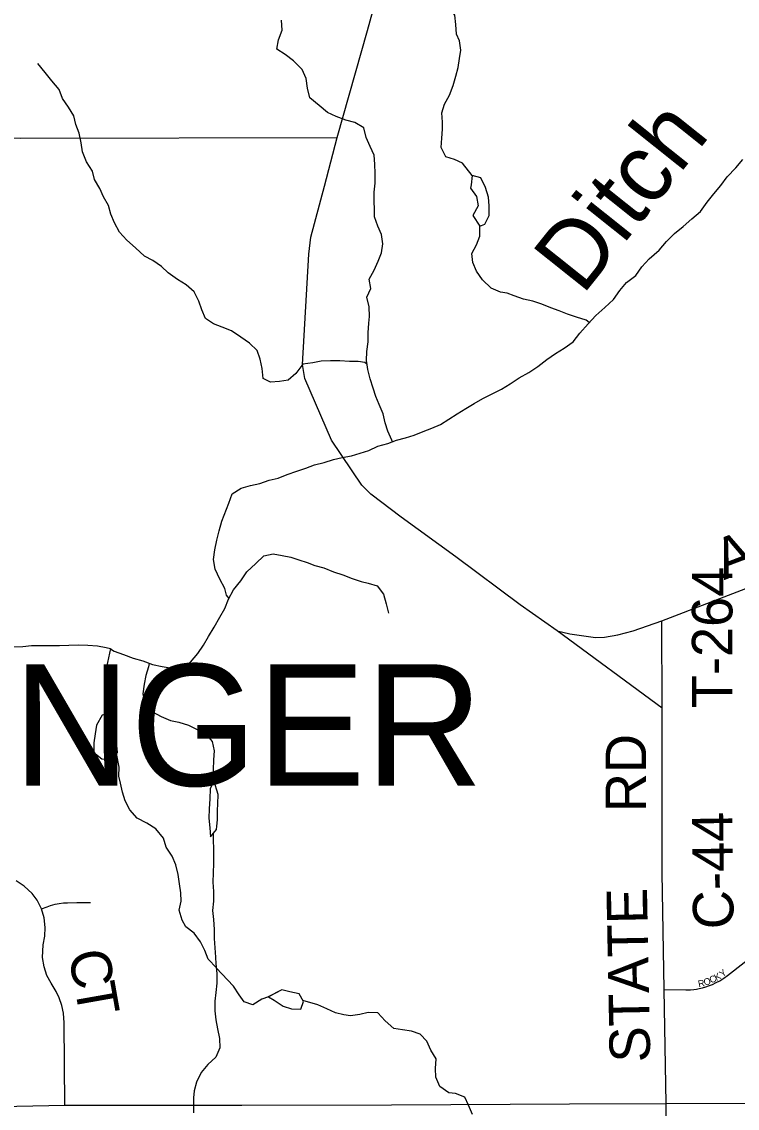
# Model space of a CAD drawing. Extents: x 1985906 to 2277390, y 930619 to 1324581.
# Drawn here: x 2182334 to 2187629, y 1150494 to 1158541 of the extents above; entities that cross this region are included whole.
import ezdxf

# ---------------------------------------------------------------- set-up
doc = ezdxf.new("R2010")
doc.units = 0
for name, color, linetype in [('GM_X_County_Road', 7, 'Continuous'), ('GM_X_County_Road_Text', 7, 'Continuous'), ('GM_X_Minor_Lake', 7, 'Continuous'), ('GM_X_Minor_River', 7, 'Continuous'), ('GM_X_Minor_River_Text', 7, 'Continuous'), ('GM_X_Township_Road', 7, 'Continuous'), ('GM_X_Township_Road_Text', 7, 'Continuous'), ('GM_X_Township_Subdivision', 7, 'Continuous'), ('GM_X_Township_Subdivision_Text', 7, 'Continuous'), ('GM_X_Township_Text', 7, 'Continuous')]:
    doc.layers.add(name, color=color, linetype=linetype)

msp = doc.modelspace()

# ---------------------------------------------------------------- linework, layer by layer
at = {"layer": 'GM_X_County_Road'}
for points in [[(2187074.2, 1153455.8), (2186295.5, 1154029.2), (2186022.5, 1154222.2), (2185547.1, 1154577), (2185142.6, 1154870.6), (2184918, 1155042.1), (2184851, 1155109.4), (2184626.3, 1155441.6), (2184429.9, 1155898.4), (2184412.5, 1156002.6), (2184457.7, 1156820), (2184474.1, 1156944.6), (2184575.3, 1157323.3), (2184668.6, 1157683.7), (2184892.4, 1158475.4), (2185144.6, 1159391.9), (2185393, 1160292.2), (2185790.6, 1161726.3), (2185952.9, 1162320.4), (2185983.3, 1162449.3)], [(2187102.8, 1150529.1), (2187088.8, 1151373.5), (2187074.4, 1152237.5), (2187074.2, 1153455.8)], [(2187102.8, 1150529.1), (2187102.8, 1150529.1), (2189329.6, 1150531.6), (2190753.9, 1150537.5), (2191660.6, 1150548.6), (2192561.9, 1150576.9)], [(2178976.6, 1150417.5), (2180048, 1150447.6), (2181230.7, 1150487.3), (2182651.8, 1150516.4), (2183961.4, 1150517.6), (2185070.8, 1150519.8), (2186388.7, 1150527.2), (2187102.8, 1150529.1)]]:
    msp.add_lwpolyline(points, dxfattribs=at)
at = {"layer": 'GM_X_Minor_Lake'}
for points in [[(2185723, 1157025.6), (2185761.3, 1157041.7), (2185793.4, 1157106), (2185793.2, 1157178.3), (2185789.1, 1157242.6), (2185766.9, 1157312.8), (2185732.7, 1157385), (2185668.4, 1157403), (2185660.4, 1157332.8)], [(2185723.2, 1157025.6), (2185761.3, 1157041.7), (2185793.4, 1157106), (2185793.2, 1157178.3), (2185789.1, 1157242.6), (2185766.9, 1157312.8), (2185732.7, 1157385), (2185668.4, 1157403), (2185660.4, 1157332.8)], [(2185660.4, 1157332.8), (2185654.4, 1157308.6), (2185698.7, 1157246.5), (2185712.9, 1157178.2), (2185672.8, 1157105.9), (2185723, 1157025.6)], [(2185660.4, 1157332.8), (2185654.4, 1157308.6), (2185698.7, 1157246.5), (2185712.9, 1157178.2), (2185672.8, 1157105.9), (2185722.9, 1157025.7)], [(2182981.2, 1153417.1), (2182928, 1153404), (2182885.9, 1153331.7), (2182875.9, 1153267.4), (2182868, 1153201.1), (2182868.1, 1153128.9), (2182926.4, 1153082.8), (2182978.1, 1153079.8)], [(2182980.8, 1153417), (2182928, 1153404), (2182885.9, 1153331.7), (2182875.9, 1153267.4), (2182868, 1153201.1), (2182868.1, 1153128.9), (2182926.4, 1153082.8), (2182978.1, 1153079.8)], [(2182977.9, 1153079.8), (2182994.7, 1153078.8), (2183042.9, 1153129.1), (2183036.8, 1153179.3), (2183036.7, 1153247.6), (2183034.6, 1153317.8), (2183026.4, 1153386.1), (2182980.9, 1153417.3)], [(2182978.1, 1153079.8), (2182994.7, 1153078.8), (2183042.9, 1153129.1), (2183036.8, 1153179.3), (2183036.7, 1153247.6), (2183034.6, 1153317.8), (2183026.4, 1153386.1), (2182981.2, 1153417.1)], [(2183754.9, 1152921.9), (2183728.3, 1152858.8), (2183726.4, 1152784.6), (2183720.5, 1152712.2), (2183718.6, 1152642), (2183724.7, 1152571.7), (2183730.9, 1152503.4), (2183775, 1152557.7), (2183777.6, 1152582.3)], [(2183777.6, 1152582.3), (2183782.9, 1152630), (2183782.8, 1152698.3), (2183784.7, 1152748.5), (2183786.6, 1152816.8), (2183754.9, 1152921.9)], [(2183777.6, 1152582.3), (2183782.9, 1152630), (2183782.8, 1152698.3), (2183784.7, 1152748.5), (2183786.6, 1152816.8), (2183754.9, 1152921.8)], [(2184419, 1151285.7), (2184386.5, 1151341.7), (2184318.1, 1151357.3), (2184257.8, 1151370.9), (2184157.6, 1151319.2)], [(2184419, 1151285.7), (2184386.5, 1151341.7), (2184318.1, 1151357.3), (2184257.8, 1151370.9), (2184159.2, 1151320.1)], [(2184159.2, 1151320.1), (2184202.1, 1151294.2), (2184268.7, 1151250.5), (2184331.1, 1151230.9), (2184399.4, 1151227.3), (2184419, 1151285.7)], [(2184160.5, 1151319.3), (2184202.1, 1151294.2), (2184268.7, 1151250.5), (2184331.1, 1151230.9), (2184399.4, 1151227.3), (2184419, 1151285.7)]]:
    msp.add_lwpolyline(points, dxfattribs=at)
at = {"layer": 'GM_X_Minor_River'}
for points in [[(2185668, 1157402.8), (2185595.9, 1157493.3), (2185535.6, 1157519.3), (2185471.3, 1157541.3), (2185439, 1157609.5), (2185442.9, 1157677.8), (2185448.9, 1157746.1), (2185446.8, 1157796.3), (2185442.7, 1157866.5), (2185462.7, 1157930.8), (2185498.7, 1157997.1), (2185526.7, 1158069.4), (2185546.7, 1158137.7), (2185562.7, 1158202), (2185574.7, 1158268.2), (2185584.6, 1158330.5), (2185572.5, 1158398.7), (2185550.3, 1158448.9), (2185546.1, 1158521.2), (2185540, 1158589.4), (2185465.4, 1158691.8)], [(2185077.2, 1155429.6), (2185072.6, 1155442.7), (2185044.3, 1155508.9), (2185024.2, 1155571.1), (2185008, 1155637.4), (2184977.8, 1155705.6), (2184953.6, 1155765.8), (2184933.4, 1155826), (2184911.2, 1155896.2), (2184895, 1155964.5), (2184884.9, 1156030.7), (2184888.8, 1156099), (2184896.7, 1156169.3), (2184898.6, 1156237.6), (2184902.5, 1156307.8), (2184908.5, 1156358.1), (2184904.4, 1156430.3), (2184888.2, 1156500.6), (2184918.2, 1156564.9), (2184906.1, 1156633.1), (2184942.1, 1156701.4), (2184972.2, 1156767.7), (2184996.2, 1156830), (2185006.1, 1156896.3), (2184996, 1156964.5), (2184969.8, 1157026.7), (2184945.6, 1157094.9), (2184943.5, 1157147.2), (2184941.4, 1157213.4), (2184941.3, 1157277.6), (2184949.2, 1157345.9), (2184949.1, 1157416.2), (2184947, 1157486.5), (2184940.9, 1157552.7), (2184912.7, 1157616.9), (2184882.4, 1157683.1), (2184866.2, 1157755.4), (2184797.9, 1157793.5), (2184731.6, 1157811.5), (2184661.2, 1157839.5), (2184596.9, 1157869.5), (2184534.5, 1157919.6), (2184466.1, 1157977.8), (2184447.9, 1158048), (2184439.8, 1158120.3), (2184409.6, 1158186.5), (2184345.2, 1158250.7), (2184282.8, 1158298.8), (2184222.5, 1158336.9), (2184234.5, 1158407.1), (2184260.5, 1158479.4), (2184256.3, 1158551.7)], [(2184889.4, 1156001.2), (2184872.8, 1156016.7), (2184822.6, 1156024.6), (2184758.3, 1156024.6), (2184688, 1156030.5), (2184617.7, 1156030.4), (2184549.4, 1156026.3), (2184487.1, 1156014.2), (2184414.8, 1156004.1), (2184362.7, 1155935.7), (2184306.5, 1155885.5), (2184242.2, 1155877.4), (2184175.9, 1155871.3), (2184119.6, 1155899.3), (2184113.5, 1155971.6), (2184097.3, 1156041.8), (2184075.1, 1156106.1), (2184018.8, 1156160.2), (2183954.5, 1156204.3), (2183886.1, 1156250.4), (2183817.7, 1156278.4), (2183753.4, 1156304.4), (2183693.1, 1156342.5), (2183666.9, 1156406.7), (2183644.7, 1156471), (2183610.4, 1156541.2), (2183550.1, 1156593.3), (2183485.7, 1156631.4), (2183417.4, 1156681.5), (2183367.1, 1156727.6), (2183302.7, 1156773.7), (2183242.4, 1156805.8), (2183176, 1156865.9), (2183111.6, 1156924.1), (2183057.3, 1156982.2), (2183019, 1157052.4), (2182992.8, 1157116.7), (2182974.6, 1157180.9), (2182938.4, 1157245.1), (2182912.2, 1157305.3), (2182871.9, 1157373.5), (2182857.7, 1157433.7), (2182813.4, 1157503.9), (2182783.2, 1157576.2), (2182773.1, 1157644.4), (2182758.9, 1157716.7), (2182734.7, 1157780.9), (2182718.5, 1157845.1), (2182680.2, 1157909.3), (2182635.9, 1157973.5), (2182609.7, 1158037.8), (2182555.4, 1158101.9), (2182507.1, 1158164.1), (2182452.7, 1158230.3)], [(2183867.7, 1154269.9), (2183848.8, 1154292.7), (2183836.6, 1154342.8), (2183800.4, 1154413.1), (2183766.1, 1154485.3), (2183754, 1154557.6), (2183761.9, 1154629.9), (2183777.9, 1154702.2), (2183793.8, 1154770.5), (2183813.8, 1154842.8), (2183865.9, 1154975.4), (2183891.9, 1155043.7), (2183958.1, 1155085.9), (2184026.4, 1155106.1), (2184096.7, 1155120.2), (2184164.9, 1155144.4), (2184231.2, 1155160.6), (2184297.5, 1155186.7), (2184369.8, 1155212.9), (2184436, 1155235.1), (2184500.3, 1155259.3), (2184572.6, 1155277.4), (2184640.8, 1155297.6), (2184705.1, 1155313.7), (2184773.4, 1155325.8), (2184901.9, 1155366.2), (2184970.2, 1155396.4), (2185042.5, 1155416.5), (2185106.7, 1155440.7), (2185173, 1155458.9), (2185237.2, 1155479), (2185305.5, 1155507.2), (2185367.8, 1155531.4), (2185432, 1155557.6), (2185556.4, 1155638), (2185620.7, 1155676.3), (2185682.9, 1155714.5), (2185745.1, 1155750.7), (2185815.4, 1155784.9), (2185883.6, 1155819.1), (2185947.9, 1155859.4), (2186016.1, 1155903.6), (2186086.4, 1155943.9), (2186154.6, 1155988.1), (2186220.8, 1156038.4), (2186285.1, 1156082.7), (2186347.3, 1156122.9), (2186415.5, 1156169.1), (2186463.6, 1156235.5), (2186525.8, 1156303.8), (2186582, 1156366.1), (2186648.2, 1156424.4), (2186712.4, 1156484.7), (2186760.5, 1156549.1), (2186810.6, 1156609.3), (2186878.9, 1156661.6), (2186923, 1156725.9), (2186977.1, 1156784.2), (2187051.4, 1156848.6), (2187105.5, 1156912.9), (2187163.7, 1156973.2), (2187229.9, 1157025.5), (2187292.1, 1157081.8), (2187358.3, 1157136.1), (2187406.4, 1157204.4), (2187456.6, 1157266.7), (2187506.7, 1157327), (2187554.8, 1157391.3), (2187619, 1157459.6), (2187671.1, 1157519.9)], [(2186533.4, 1156312.2), (2186511.7, 1156329.9), (2186439.4, 1156351.9), (2186373, 1156373.9), (2186310.7, 1156399.9), (2186250.4, 1156421.9), (2186182.1, 1156449.9), (2186115.7, 1156472), (2186047.4, 1156485.9), (2185977, 1156511.9), (2185926.8, 1156530), (2185876.6, 1156537.9), (2185808.2, 1156568), (2185743.8, 1156628.1), (2185699.5, 1156692.3), (2185671.3, 1156758.5), (2185665.2, 1156824.8), (2185699.2, 1156889.1), (2185725.3, 1156953.4), (2185723.2, 1157025.6)], [(2182990.8, 1153897.6), (2183017.7, 1153880), (2183086, 1153854), (2183158.4, 1153828), (2183230.7, 1153808), (2183301.1, 1153780), (2183373.4, 1153766), (2183445.8, 1153754.1), (2183518.1, 1153760.2), (2183582.3, 1153798.4), (2183636.5, 1153862.7), (2183678.6, 1153923), (2183716.6, 1153987.3), (2183758.7, 1154057.6), (2183798.8, 1154130), (2183836.9, 1154196.3), (2183864.9, 1154264.6), (2183901, 1154332.9), (2183955.1, 1154401.2), (2183999.2, 1154467.5), (2184065.4, 1154527.9), (2184125.6, 1154586.2), (2184193.9, 1154600.3), (2184262.2, 1154588.3), (2184324.5, 1154576.4), (2184384.8, 1154556.4), (2184447.1, 1154536.3), (2184503.4, 1154514.3), (2184569.7, 1154496.3), (2184642.1, 1154466.3), (2184710.4, 1154444.3), (2184778.8, 1154418.3), (2184845.1, 1154396.3), (2184897.3, 1154382.3), (2184963.7, 1154362.3), (2185010, 1154300.1), (2185030.1, 1154229.9), (2185048.3, 1154161.6)], [(2182272.3, 1153911.2), (2182340.6, 1153913.3), (2182406.9, 1153921.4), (2182611.8, 1153921.7), (2182682.1, 1153923.8), (2182754.4, 1153925.9), (2182822.7, 1153924), (2182893.1, 1153918), (2182959.4, 1153906.1)], [(2182959.4, 1153906.1), (2182991.5, 1153898.1), (2182975.6, 1153829.8), (2182961.6, 1153761.5), (2182961.7, 1153693.2), (2182957.8, 1153624.9), (2182984, 1153560.7), (2182998.1, 1153496.5), (2183002.4, 1153402.8)], [(2183277, 1153788.1), (2183271, 1153763.9), (2183253, 1153699.6), (2183239, 1153635.3), (2183229.1, 1153563), (2183247.3, 1153490.8), (2183301.6, 1153430.6), (2183365.9, 1153394.5), (2183434.3, 1153366.5), (2183496.6, 1153352.5), (2183568.9, 1153330.5), (2183631.3, 1153298.5), (2183693.6, 1153268.4), (2183743.9, 1153210.3), (2183758, 1153142), (2183752.1, 1153073.7), (2183750.2, 1153001.4), (2183754.7, 1152921.8)], [(2183771.6, 1151536), (2183774.5, 1151533.6), (2183714.1, 1151597.8), (2183689.9, 1151662.1), (2183657.7, 1151726.3), (2183609.3, 1151790.5), (2183547, 1151836.6), (2183520.8, 1151886.7), (2183498.6, 1151961), (2183512.6, 1152027.3), (2183510.5, 1152089.5), (2183502.3, 1152155.8), (2183490.2, 1152224), (2183474, 1152296.3), (2183447.8, 1152360.5), (2183401.5, 1152426.7), (2183383.3, 1152495), (2183327, 1152563.2), (2183260.6, 1152605.3), (2183188.2, 1152643.3), (2183133.9, 1152703.5), (2183099.6, 1152769.7), (2183079.5, 1152833.9), (2183065.3, 1152902.2), (2183053.2, 1152952.4), (2183055.1, 1153020.7), (2183035.4, 1153121.6)], [(2183750.7, 1152528.4), (2183753.1, 1152366.9), (2183753.2, 1152306.7), (2183751.3, 1152238.4), (2183747.4, 1152168.1), (2183753.5, 1152099.9), (2183753.6, 1152027.6), (2183745.7, 1151959.3), (2183751.8, 1151891), (2183758, 1151818.8), (2183758.1, 1151750.5), (2183762.2, 1151682.2), (2183768.3, 1151613.9), (2183770.4, 1151563.8), (2183776.5, 1151491.5), (2183778.6, 1151419.2), (2183770.7, 1151350.9), (2183762.8, 1151286.6), (2183762.9, 1151214.4), (2183769, 1151148.1), (2183783.2, 1151081.8), (2183797.3, 1151011.6), (2183799.4, 1150941.3), (2183769.4, 1150873), (2183711.2, 1150818.7), (2183661.1, 1150758.4), (2183627, 1150688.1), (2183609, 1150623.8), (2183605.1, 1150571.6), (2183604, 1150459.1)], [(2184160.5, 1151319.3), (2184110.3, 1151301.1), (2184044.1, 1151258.9), (2183979.7, 1151282.9), (2183943.5, 1151333.1), (2183901.2, 1151397.3), (2183771.6, 1151533)], [(2185670.5, 1150447.6), (2185640.3, 1150515.9), (2185612, 1150576.1), (2185543.7, 1150604.1), (2185493.5, 1150608.1), (2185429.1, 1150654.2), (2185398.9, 1150724.4), (2185396.8, 1150788.7), (2185400.7, 1150861), (2185360.4, 1150925.2), (2185332.2, 1150991.4), (2185281.9, 1151041.5), (2185217.6, 1151065.6), (2185151.3, 1151075.5), (2185087, 1151085.5), (2185022.6, 1151141.6), (2184970.3, 1151199.8), (2184897.9, 1151203.7), (2184835.7, 1151187.6), (2184767.4, 1151177.4), (2184717.2, 1151185.4), (2184654.9, 1151201.4), (2184592.5, 1151229.4), (2184524.2, 1151259.5), (2184413.9, 1151291.1)]]:
    msp.add_lwpolyline(points, dxfattribs=at)
at = {"layer": 'GM_X_Township_Road'}
for points in [[(2186295.5, 1154029.2), (2186389.9, 1154008.5), (2186580.5, 1153980.9), (2186646.6, 1153983.8), (2186744.5, 1153999.2), (2186858.3, 1154030.8), (2187071.6, 1154104), (2187436.3, 1154245.4), (2188002.3, 1154461.8), (2188159.6, 1154536.2), (2188376, 1154681.6), (2188697.3, 1154918.8), (2188742.7, 1154967.5), (2188823, 1155105.1), (2188912.9, 1155276.9), (2189476.4, 1156280), (2189874.3, 1156937.6), (2189926.5, 1157078.8), (2189944.7, 1157217.5), (2189939.2, 1157630.8), (2189956.2, 1157707.3), (2190128.7, 1158141.1), (2190344.7, 1158617.6)], [(2177283.9, 1155165.3), (2178891.5, 1155155), (2178935.5, 1155163.7), (2178980.6, 1155232.5), (2180483.9, 1157576.9), (2180525.8, 1157628.8), (2180571.7, 1157682.8), (2180655.6, 1157696.7), (2182327.2, 1157678.1), (2184668.6, 1157683.7)], [(2187074.2, 1153455.8), (2187071.6, 1154104)], [(2182651.8, 1150516.4), (2182648.1, 1151126.6), (2182642.6, 1151197.7), (2182630.2, 1151256.1), (2182611.5, 1151311.3), (2182589.4, 1151358.6), (2182550.5, 1151421.1), (2182520.2, 1151477.5), (2182498.5, 1151540.7), (2182487.4, 1151610.5), (2182491.8, 1151703.1), (2182504.2, 1151767.3), (2182507.9, 1151831.8), (2182499.6, 1151904.2), (2182479.9, 1151969.7), (2182446.9, 1152034.9), (2182411.1, 1152083.5), (2182352.3, 1152139.2), (2182292.3, 1152177.5)], [(2182479.9, 1151969.7), (2182520.5, 1151985.8), (2182546.2, 1151995.4), (2182580.5, 1152005.2), (2182609.4, 1152011), (2182642.7, 1152015.1), (2182671.1, 1152016.2), (2182742.4, 1152016.7), (2182842.5, 1152017.3)], [(2187076.5, 1149167.3), (2187114.3, 1149262.8), (2187102.8, 1150529.1)]]:
    msp.add_lwpolyline(points, dxfattribs=at)
at = {"layer": 'GM_X_Township_Subdivision'}
msp.add_lwpolyline([(2187088.8, 1151373.5), (2187248.8, 1151370.7), (2187261.9, 1151370.8), (2187284.5, 1151371.9), (2187307.2, 1151374), (2187327, 1151376.7), (2187346.9, 1151380.3), (2187372.6, 1151386.1), (2187395.8, 1151392.6), (2187416.5, 1151399.4), (2187445.2, 1151410.6), (2187474.5, 1151424.3), (2187501.2, 1151438.8), (2187530.1, 1151457), (2187557.2, 1151476.8), (2187804.8, 1151670.1)], dxfattribs=at)

# ---------------------------------------------------------------- texts
at = {"layer": 'GM_X_County_Road_Text'}
for s, rotation, p in [('RD', 90, (2186955.2, 1152686.9)), ('C-44', 90.68229, (2187603.1, 1151821.3)), ('STATE', 91.10599, (2186986, 1150835.6))]:
    msp.add_text(s, height=300, rotation=rotation, dxfattribs=at).set_placement(p)
at = {"layer": 'GM_X_Minor_River_Text'}
msp.add_text('Ditch', height=500.22, rotation=51.41998, dxfattribs=at).set_placement((2186483.2, 1156508.1))
at = {"layer": 'GM_X_Township_Road_Text'}
for s, rotation, p in [('A', 20.70484, (2187530, 1154404.2)), ('T-264', 90, (2187593.9, 1153456.9)), ('C', 281.27779, (2182674.5, 1151640.9)), ('T', 280.04076, (2182722.4, 1151400.9))]:
    msp.add_text(s, height=300, rotation=rotation, dxfattribs=at).set_placement(p)
at = {"layer": 'GM_X_Township_Subdivision_Text'}
for s, rotation, p in [('Y', 37.85858, (2187521.3, 1151461.3)), ('R', 12.31017, (2187345.1, 1151389.5)), ('O', 19.69571, (2187390.5, 1151399.9)), ('C', 25.9658, (2187437.5, 1151417)), ('K', 28.41976, (2187475.1, 1151435.4))]:
    msp.add_text(s, height=50, rotation=rotation, dxfattribs=at).set_placement(p)
at = {"layer": 'GM_X_Township_Text'}
msp.add_text('GRANGER', height=900, rotation=0.00001, dxfattribs=at).set_placement((2179661.6, 1152882.4))

doc.saveas('drawing.dxf')
